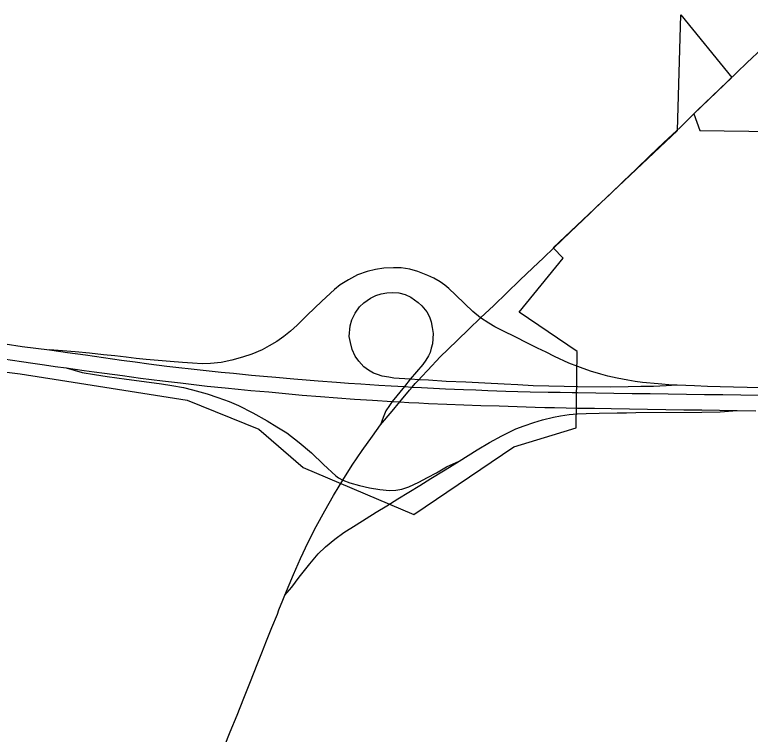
# Model space of a CAD drawing. Extents: x 0 to 34, y 0 to 22.
# Drawn here: x 4.512 to 4.5762, y 19.8239 to 19.8867 of the extents above; entities that cross this region are included whole.
import ezdxf

# ---------------------------------------------------------------- set-up
doc = ezdxf.new("R2010")
doc.units = 0
for name, color, linetype in [('GM_X_Corporation', 7, 'Continuous'), ('GM_X_Interchange_Ramps', 7, 'Continuous'), ('GM_X_State_Route', 7, 'Continuous'), ('GM_X_US_Route', 7, 'Continuous')]:
    doc.layers.add(name, color=color, linetype=linetype)

msp = doc.modelspace()

# ---------------------------------------------------------------- linework, layer by layer
at = {"layer": 'GM_X_Corporation'}
msp.add_lwpolyline([(4.504413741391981, 19.85635579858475), (4.512502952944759, 19.85536277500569), (4.5160273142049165, 19.854804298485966), (4.527061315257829, 19.853056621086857), (4.533320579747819, 19.850527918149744), (4.537190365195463, 19.847163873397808), (4.54682210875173, 19.843075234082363), (4.555542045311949, 19.848972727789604), (4.558896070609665, 19.850002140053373), (4.560993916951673, 19.85063655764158), (4.5610867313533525, 19.857307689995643), (4.556008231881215, 19.860732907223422), (4.559844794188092, 19.865434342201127), (4.558978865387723, 19.86635037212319), (4.569827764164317, 19.87657065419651), (4.5701042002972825, 19.886682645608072), (4.5745581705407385, 19.88121682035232), (4.571261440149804, 19.878044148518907), (4.57178346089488, 19.87657776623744), (4.601613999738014, 19.87616827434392), (4.601418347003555, 19.85002428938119), (4.64411163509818, 19.84959793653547)], dxfattribs=at)
at = {"layer": 'GM_X_Interchange_Ramps'}
for points in [[(4.552651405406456, 19.860227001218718), (4.551967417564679, 19.860788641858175), (4.551269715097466, 19.861458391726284), (4.550474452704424, 19.862253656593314), (4.549888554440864, 19.86278365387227), (4.549525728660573, 19.863090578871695), (4.549134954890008, 19.863370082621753), (4.5485764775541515, 19.863690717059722), (4.548060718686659, 19.863941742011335), (4.547195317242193, 19.86427661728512), (4.546483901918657, 19.864472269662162), (4.54573030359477, 19.86458354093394), (4.5450605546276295, 19.8646114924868), (4.544223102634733, 19.864556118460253), (4.543483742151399, 19.8644443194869), (4.542772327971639, 19.86427661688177), (4.541934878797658, 19.863983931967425), (4.541139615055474, 19.863565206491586), (4.5404002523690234, 19.863118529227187), (4.539911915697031, 19.862714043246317), (4.538823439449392, 19.861681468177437), (4.538181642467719, 19.861074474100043), (4.53753983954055, 19.86046748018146), (4.536647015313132, 19.859588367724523), (4.53607482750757, 19.859072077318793), (4.535488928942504, 19.858611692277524), (4.534874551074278, 19.85816554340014), (4.534232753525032, 19.857788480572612), (4.533605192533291, 19.857453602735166), (4.532698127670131, 19.857077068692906), (4.531888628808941, 19.85679809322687), (4.530967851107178, 19.85653282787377), (4.530047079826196, 19.85635141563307), (4.529112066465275, 19.856253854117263), (4.52838219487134, 19.856231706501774), (4.527539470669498, 19.85628127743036), (4.526655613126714, 19.856349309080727), (4.525576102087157, 19.85642788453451), (4.524531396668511, 19.856515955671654), (4.523486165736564, 19.856604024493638), (4.5226175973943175, 19.8567010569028), (4.521749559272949, 19.85679809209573), (4.520757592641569, 19.856908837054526), (4.519765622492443, 19.857019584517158), (4.518540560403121, 19.85715037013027), (4.517314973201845, 19.857281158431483), (4.516196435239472, 19.8573597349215), (4.515077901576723, 19.85743831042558)], [(4.546502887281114, 19.854888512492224), (4.545093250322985, 19.854979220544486), (4.544646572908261, 19.855049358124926), (4.54407438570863, 19.8551606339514), (4.543669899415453, 19.855286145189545), (4.543321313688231, 19.855411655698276), (4.542874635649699, 19.855663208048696), (4.5424701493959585, 19.855955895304), (4.54202347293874, 19.856458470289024), (4.541716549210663, 19.856905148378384), (4.54146552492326, 19.857463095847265), (4.541297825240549, 19.8580906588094), (4.541200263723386, 19.858621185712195), (4.541269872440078, 19.859541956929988), (4.5414375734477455, 19.860058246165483), (4.54171654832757, 19.860630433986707), (4.542093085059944, 19.861188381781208), (4.542470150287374, 19.861537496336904), (4.5430418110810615, 19.861941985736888), (4.543516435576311, 19.86217929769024), (4.543991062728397, 19.86233275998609), (4.54449311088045, 19.862430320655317), (4.544981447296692, 19.862444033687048), (4.545539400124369, 19.86241661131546), (4.546083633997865, 19.862263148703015), (4.546558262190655, 19.86203954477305), (4.547213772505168, 19.861579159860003), (4.547534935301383, 19.861272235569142), (4.547953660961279, 19.860769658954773), (4.548190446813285, 19.860323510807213), (4.548358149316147, 19.8598768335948), (4.548442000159, 19.85938849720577), (4.548511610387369, 19.858872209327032), (4.5484557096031, 19.857965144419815), (4.54835814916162, 19.85757489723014), (4.548253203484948, 19.85721840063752), (4.548112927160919, 19.856908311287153), (4.547893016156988, 19.85653071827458), (4.547616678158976, 19.856177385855), (4.5465176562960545, 19.854887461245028), (4.546006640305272, 19.85424196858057), (4.544948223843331, 19.852944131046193), (4.544700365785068, 19.852593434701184), (4.54439765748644, 19.85211880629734), (4.544150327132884, 19.851548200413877), (4.5439135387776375, 19.850894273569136)], [(4.561144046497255, 19.8559812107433), (4.560351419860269, 19.856274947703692), (4.55908944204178, 19.856867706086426), (4.558357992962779, 19.857226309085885), (4.557626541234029, 19.85758491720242), (4.556680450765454, 19.858067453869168), (4.555733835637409, 19.85855051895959), (4.554605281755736, 19.859095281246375), (4.553898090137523, 19.859458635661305), (4.553362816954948, 19.85977452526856), (4.552651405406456, 19.860227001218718)], [(4.5165075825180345, 19.85587679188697), (4.517920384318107, 19.855454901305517), (4.519000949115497, 19.85528930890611), (4.520081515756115, 19.85512319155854), (4.520931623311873, 19.855005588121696), (4.521781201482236, 19.854887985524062), (4.523326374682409, 19.85467440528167), (4.524833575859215, 19.854472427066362), (4.525744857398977, 19.854337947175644), (4.526738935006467, 19.85414704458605), (4.527542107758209, 19.853968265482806), (4.528816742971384, 19.85361124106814), (4.529747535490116, 19.853292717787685), (4.5307416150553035, 19.852935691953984), (4.531557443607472, 19.85259185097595), (4.532806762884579, 19.851954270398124), (4.534030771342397, 19.851253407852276), (4.5348914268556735, 19.850723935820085), (4.535751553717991, 19.850194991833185), (4.536834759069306, 19.849353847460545), (4.537905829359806, 19.848448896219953), (4.538963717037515, 19.847447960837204), (4.5400216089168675, 19.84644755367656), (4.5402510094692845, 19.84626930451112), (4.540632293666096, 19.846066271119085)], [(4.577473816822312, 19.854140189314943), (4.575892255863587, 19.854170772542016), (4.57471993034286, 19.854193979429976), (4.573547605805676, 19.854216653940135), (4.572432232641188, 19.854255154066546), (4.571316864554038, 19.854293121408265), (4.569805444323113, 19.85435324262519), (4.569388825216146, 19.85436959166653), (4.56813686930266, 19.854465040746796), (4.566759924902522, 19.854598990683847), (4.566138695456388, 19.854684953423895), (4.565488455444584, 19.854789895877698), (4.564551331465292, 19.85497183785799), (4.563758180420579, 19.85515324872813), (4.563136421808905, 19.855325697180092), (4.562237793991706, 19.855593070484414), (4.561364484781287, 19.85589261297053), (4.561144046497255, 19.8559812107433)], [(4.561121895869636, 19.85420926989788), (4.559938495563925, 19.854238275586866), (4.558600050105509, 19.854270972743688), (4.55725105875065, 19.854316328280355), (4.55591366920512, 19.85437855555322), (4.5546986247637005, 19.854434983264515), (4.553010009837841, 19.854529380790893), (4.551374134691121, 19.85460901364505), (4.549655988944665, 19.854686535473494), (4.548107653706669, 19.854785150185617), (4.547274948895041, 19.85483841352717), (4.546533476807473, 19.854886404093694)], [(4.569805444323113, 19.85435324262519), (4.568842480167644, 19.854307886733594), (4.567741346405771, 19.854255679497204), (4.566628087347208, 19.854230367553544), (4.565514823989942, 19.85420505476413), (4.563993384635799, 19.85419872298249), (4.561121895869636, 19.85420926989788)], [(4.561084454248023, 19.851845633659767), (4.561867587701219, 19.851878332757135), (4.5629935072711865, 19.85192052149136), (4.564575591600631, 19.85194477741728), (4.5653835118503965, 19.851956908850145), (4.566191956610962, 19.851969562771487), (4.571952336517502, 19.85199593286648), (4.573544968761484, 19.852027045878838), (4.575013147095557, 19.85214148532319)], [(4.544465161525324, 19.84383552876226), (4.545438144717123, 19.84442986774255), (4.546411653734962, 19.845024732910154), (4.547366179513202, 19.845614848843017), (4.548320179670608, 19.846205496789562), (4.549556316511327, 19.846963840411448), (4.550792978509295, 19.84772218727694), (4.551576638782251, 19.848225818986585), (4.552360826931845, 19.848729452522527), (4.553444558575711, 19.849366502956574), (4.5545024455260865, 19.849940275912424), (4.555140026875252, 19.850258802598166), (4.555739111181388, 19.850539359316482), (4.556453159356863, 19.8508199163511), (4.557294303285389, 19.8511131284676), (4.55805897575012, 19.851342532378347), (4.5590024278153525, 19.85157193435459), (4.559626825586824, 19.851699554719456), (4.5603661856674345, 19.851788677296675), (4.561084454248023, 19.851845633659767)], [(4.540632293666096, 19.846066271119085), (4.54125827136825, 19.845848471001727), (4.5420867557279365, 19.84560641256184), (4.542979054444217, 19.84540232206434), (4.543858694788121, 19.84526204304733), (4.544725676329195, 19.84518557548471), (4.545260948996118, 19.84521089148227), (4.54578356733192, 19.84528735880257), (4.546382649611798, 19.845504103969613), (4.547262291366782, 19.845886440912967), (4.54803118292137, 19.846305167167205), (4.548800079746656, 19.846724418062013), (4.549673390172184, 19.847224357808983), (4.550792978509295, 19.84772218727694)], [(4.535592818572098, 19.83605166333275), (4.5362050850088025, 19.836740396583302), (4.536847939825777, 19.837601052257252), (4.537752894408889, 19.838773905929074), (4.538500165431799, 19.83965512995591), (4.5391245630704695, 19.840249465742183), (4.539934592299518, 19.840922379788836), (4.540737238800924, 19.841501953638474), (4.541796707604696, 19.84218172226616), (4.542671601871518, 19.84272806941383), (4.543546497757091, 19.843274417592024), (4.544465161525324, 19.84383552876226)]]:
    msp.add_lwpolyline(points, dxfattribs=at)
at = {"layer": 'GM_X_State_Route'}
msp.add_line((4.570403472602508, 19.877185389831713), (4.571549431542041, 19.87831288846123), dxfattribs=at)
for points in [[(4.571549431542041, 19.87831288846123), (4.572837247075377, 19.879580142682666), (4.574187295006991, 19.880861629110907), (4.575864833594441, 19.882470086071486), (4.577223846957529, 19.883777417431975)], [(4.569742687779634, 19.876563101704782), (4.570074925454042, 19.876875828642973), (4.570403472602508, 19.877185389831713)], [(4.562316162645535, 19.869482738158), (4.562796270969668, 19.869942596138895), (4.56394222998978, 19.871033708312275), (4.565088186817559, 19.872124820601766), (4.566229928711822, 19.873219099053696), (4.567392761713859, 19.87433394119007), (4.568633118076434, 19.875531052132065), (4.569742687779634, 19.876563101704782)], [(4.559048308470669, 19.866353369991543), (4.559750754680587, 19.867025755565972), (4.560453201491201, 19.86769866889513), (4.561595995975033, 19.868792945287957), (4.562196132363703, 19.86936777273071), (4.562316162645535, 19.869482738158)], [(4.552651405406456, 19.860227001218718), (4.5537941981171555, 19.861321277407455), (4.554936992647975, 19.86241555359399), (4.556079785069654, 19.863509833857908), (4.557222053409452, 19.86460410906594), (4.558134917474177, 19.865479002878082), (4.559048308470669, 19.866353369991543)], [(4.540311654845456, 19.8455368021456), (4.540632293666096, 19.846066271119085), (4.54146816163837, 19.84737096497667), (4.542336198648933, 19.84865403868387), (4.543236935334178, 19.849914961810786), (4.5439135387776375, 19.850894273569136), (4.544930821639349, 19.852106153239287), (4.545605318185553, 19.852909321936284), (4.546451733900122, 19.853917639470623), (4.546694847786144, 19.854197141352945), (4.546961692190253, 19.854504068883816), (4.547274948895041, 19.85483841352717), (4.5475127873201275, 19.855092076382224), (4.54806388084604, 19.85568008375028), (4.549139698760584, 19.856827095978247), (4.549823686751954, 19.857507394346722), (4.550630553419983, 19.858291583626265), (4.551640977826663, 19.85925929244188), (4.552651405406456, 19.860227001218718)], [(4.536332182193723, 19.83783361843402), (4.5369613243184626, 19.83924958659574), (4.537626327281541, 19.84064920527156), (4.538326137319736, 19.84203142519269), (4.539060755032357, 19.843395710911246), (4.539829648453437, 19.84474101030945), (4.540311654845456, 19.8455368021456)], [(4.535073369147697, 19.83475171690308), (4.535412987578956, 19.83560393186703), (4.535592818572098, 19.83605166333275), (4.535957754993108, 19.836944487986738), (4.536332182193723, 19.83783361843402)], [(4.526088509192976, 19.812202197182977), (4.5263681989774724, 19.812903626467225), (4.5269540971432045, 19.814373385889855), (4.527539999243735, 19.815843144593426), (4.528106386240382, 19.81726491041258), (4.528673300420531, 19.818686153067), (4.529259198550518, 19.8201559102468), (4.529844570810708, 19.8216256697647), (4.5303381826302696, 19.822863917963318), (4.530831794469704, 19.824102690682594), (4.531417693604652, 19.825572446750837), (4.532003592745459, 19.827042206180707), (4.532589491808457, 19.82851196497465), (4.5331753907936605, 19.829981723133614), (4.533586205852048, 19.831012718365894), (4.533997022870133, 19.83204371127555), (4.534464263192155, 19.833216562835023), (4.534932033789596, 19.834389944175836), (4.535073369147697, 19.83475171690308)]]:
    msp.add_lwpolyline(points, dxfattribs=at)
at = {"layer": 'GM_X_US_Route'}
for points in [[(4.5112033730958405, 19.85796725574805), (4.512684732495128, 19.857738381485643), (4.513881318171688, 19.857588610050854), (4.515077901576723, 19.85743831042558), (4.516644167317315, 19.857216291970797), (4.518210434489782, 19.856994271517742), (4.519776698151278, 19.85677278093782), (4.521342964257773, 19.856550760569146), (4.52253164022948, 19.85638253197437), (4.523720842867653, 19.856214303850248), (4.5252923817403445, 19.85603183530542), (4.52635079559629, 19.85590895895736), (4.52740921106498, 19.855785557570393), (4.528982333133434, 19.855619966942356), (4.53004285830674, 19.855508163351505), (4.531102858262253, 19.855396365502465), (4.5326780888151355, 19.85524764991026), (4.533738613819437, 19.855146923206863), (4.534799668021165, 19.855046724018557), (4.536376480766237, 19.854914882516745), (4.537438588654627, 19.85482628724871), (4.538500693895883, 19.854737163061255), (4.540078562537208, 19.85462219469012), (4.541141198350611, 19.854545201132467), (4.542204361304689, 19.85446767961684), (4.543783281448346, 19.854369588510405), (4.544846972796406, 19.854303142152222), (4.546006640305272, 19.85424196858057), (4.546694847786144, 19.854197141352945), (4.547490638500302, 19.85415600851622), (4.548541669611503, 19.854102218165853), (4.549593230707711, 19.854048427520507), (4.551174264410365, 19.853984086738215), (4.552225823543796, 19.853941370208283), (4.553277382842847, 19.853898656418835), (4.554858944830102, 19.853851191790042), (4.555910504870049, 19.853820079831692), (4.556962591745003, 19.853788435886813), (4.558544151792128, 19.853757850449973), (4.559596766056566, 19.853737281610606), (4.5606493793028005, 19.853717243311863), (4.561112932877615, 19.85370669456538)], [(4.511045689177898, 19.856659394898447), (4.5126103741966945, 19.856425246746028), (4.513612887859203, 19.8562754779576), (4.514615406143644, 19.856125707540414), (4.515561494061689, 19.85600124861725), (4.5165075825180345, 19.85587679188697), (4.51807384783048, 19.855654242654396), (4.518969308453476, 19.855527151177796), (4.519864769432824, 19.85540005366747), (4.521433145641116, 19.85519174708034), (4.523001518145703, 19.854983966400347), (4.5239576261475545, 19.854856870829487), (4.524913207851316, 19.85473030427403), (4.526485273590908, 19.854550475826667), (4.527652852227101, 19.854417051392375), (4.528819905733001, 19.85428362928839), (4.5303940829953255, 19.854127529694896), (4.531504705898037, 19.854017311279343), (4.532615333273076, 19.853907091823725), (4.534191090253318, 19.853765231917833), (4.535649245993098, 19.853633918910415), (4.537107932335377, 19.85350260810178), (4.53868526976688, 19.85337656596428), (4.540171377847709, 19.853258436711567), (4.54165695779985, 19.85313978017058), (4.543236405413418, 19.85304749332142), (4.544948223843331, 19.852944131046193), (4.545605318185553, 19.852909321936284), (4.546395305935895, 19.852862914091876), (4.547255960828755, 19.852812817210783), (4.548117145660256, 19.85276271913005), (4.5496981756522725, 19.85270470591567), (4.551189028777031, 19.852649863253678), (4.552679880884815, 19.85259554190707), (4.554261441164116, 19.852547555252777), (4.5558430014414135, 19.852499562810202), (4.557424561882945, 19.852451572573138), (4.558268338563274, 19.852425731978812), (4.5591121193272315, 19.852399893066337), (4.560103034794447, 19.85238407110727), (4.561093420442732, 19.852368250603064)], [(4.561112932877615, 19.85370669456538), (4.562695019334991, 19.853685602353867), (4.564277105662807, 19.85366450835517), (4.565859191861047, 19.85364341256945), (4.567441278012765, 19.85362231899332), (4.569023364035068, 19.85360122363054), (4.570605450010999, 19.853580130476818), (4.572187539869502, 19.85355903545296), (4.573769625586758, 19.85353793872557), (4.575351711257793, 19.85351684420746), (4.576933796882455, 19.853495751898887)], [(4.561093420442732, 19.852368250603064), (4.562572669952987, 19.852345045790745), (4.564051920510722, 19.852321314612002), (4.565634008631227, 19.85229599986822), (4.567216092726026, 19.85227068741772), (4.5687981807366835, 19.852245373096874), (4.570380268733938, 19.85222006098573), (4.571931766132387, 19.85219527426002), (4.575013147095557, 19.85214148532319), (4.576647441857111, 19.852131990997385)]]:
    msp.add_lwpolyline(points, dxfattribs=at)

doc.saveas('drawing.dxf')
